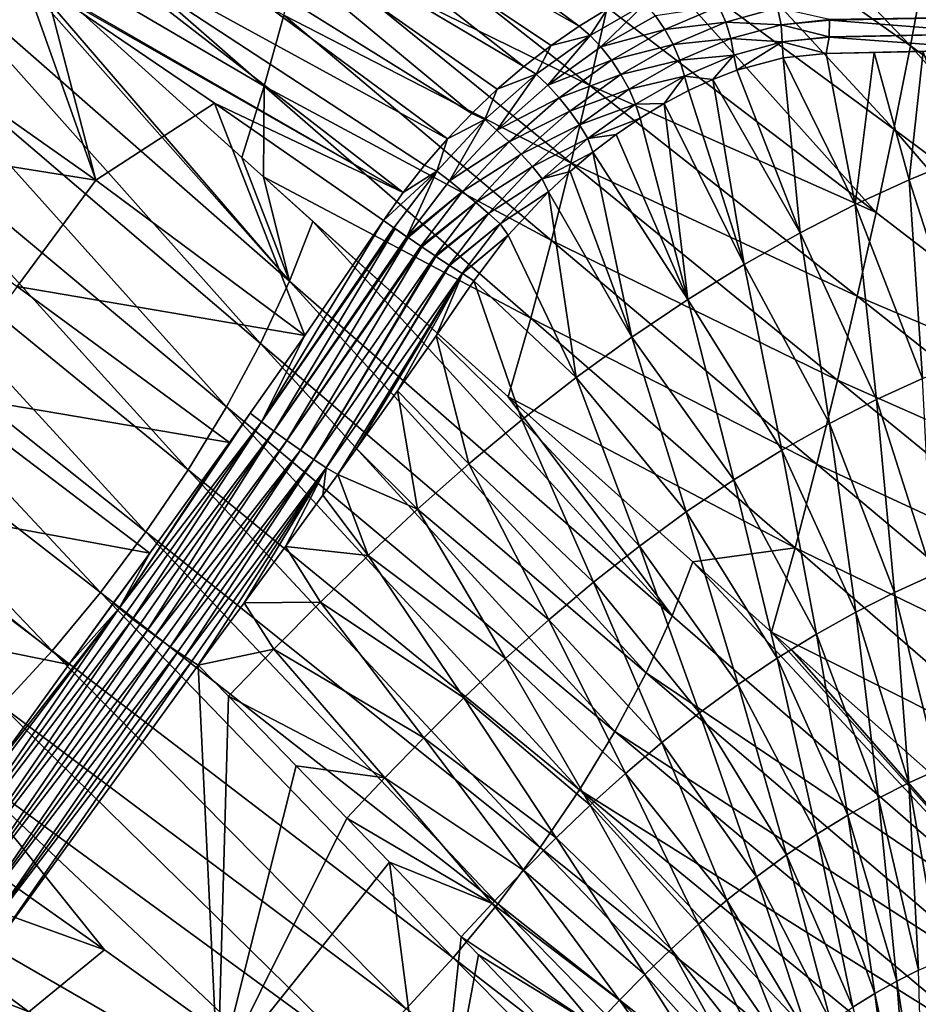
# Model space of a CAD drawing. Header units: metres. Extents: x -81 to 81, y -160 to 24.
# Tile 384 of 424: x 56 to 67, y -42 to -30. Entities that reach past the tile are written whole.
import ezdxf

# ---------------------------------------------------------------- set-up
doc = ezdxf.new("R2010")
doc.units = ezdxf.units.M
doc.layers.add('solid_501850_SW0001', color=7, linetype='CONTINUOUS')

msp = doc.modelspace()

# ---------------------------------------------------------------- linework, layer by layer
at = {"layer": 'solid_501850_SW0001'}
for points in [[(62.523041, -30.481361, 81.384842), (58.406895, -27.424467, 77.110054), (57.841877, -27.818449, 77.366333)], [(62.523041, -30.481361, 81.384842), (62.865295, -30.274029, 81.204048), (58.406895, -27.424467, 77.110054)], [(63.243835, -28.393473, 41.787704), (63.414665, -27.466637, 42.447163), (66.51722, -30.71694, 44.257385)], [(63.414665, -27.466637, 42.447163), (66.703064, -29.714508, 44.96833), (66.51722, -30.71694, 44.257385)], [(61.855736, -30.966404, 81.682922), (57.841877, -27.818449, 77.366333), (57.290298, -28.262379, 77.561676)], [(62.185791, -30.712656, 81.5448), (62.523041, -30.481361, 81.384842), (57.841877, -27.818449, 77.366333)], [(61.855736, -30.966404, 81.682922), (62.185791, -30.712656, 81.5448), (57.841877, -27.818449, 77.366333)], [(61.227654, -31.532518, 81.889915), (57.290298, -28.262379, 77.561676), (56.759449, -28.751518, 77.692444)], [(61.535419, -31.240582, 81.798218), (61.855736, -30.966404, 81.682922), (57.290298, -28.262379, 77.561676)], [(61.227654, -31.532518, 81.889915), (61.535419, -31.240582, 81.798218), (57.290298, -28.262379, 77.561676)], [(55.495136, -28.383863, 33.85078), (58.726952, -31.203663, 35.895733), (55.249733, -29.168091, 33.394222)], [(55.495136, -28.383863, 33.85078), (58.962776, -30.349512, 36.454815), (58.726952, -31.203663, 35.895733)], [(63.058434, -29.32375, 41.136478), (63.243835, -28.393473, 41.787704), (66.316887, -31.722191, 43.553715)], [(63.243835, -28.393473, 41.787704), (66.51722, -30.71694, 44.257385), (66.316887, -31.722191, 43.553715)], [(54.168869, -30.558941, 76.904282), (55.808174, -29.834324, 77.735565), (54.052757, -28.66448, 75.994125)], [(59.031952, -33.557297, 35.506199), (54.382401, -29.478956, 32.664574), (54.715946, -28.684566, 33.073341)], [(59.031952, -33.557297, 35.506199), (54.715946, -28.684566, 33.073341), (55.249733, -29.168091, 33.394222)], [(59.182034, -29.493116, 37.016937), (59.390278, -28.636669, 37.583431), (62.646156, -31.19186, 39.860668)], [(59.390278, -28.636669, 37.583431), (62.858616, -30.256687, 40.494034), (62.646156, -31.19186, 39.860668)], [(60.934788, -31.83954, 81.957672), (56.759449, -28.751518, 77.692444), (56.260445, -29.278709, 77.752991)], [(60.934788, -31.83954, 81.957672), (61.227654, -31.532518, 81.889915), (56.759449, -28.751518, 77.692444)], [(58.454964, -32.063747, 35.36063), (59.031952, -33.557297, 35.506199), (55.249733, -29.168091, 33.394222)], [(58.726952, -31.203663, 35.895733), (58.454964, -32.063747, 35.36063), (55.249733, -29.168091, 33.394222)], [(60.4011, -32.488197, 82.020752), (56.260445, -29.278709, 77.752991), (55.808174, -29.834324, 77.735565)], [(60.658714, -32.15905, 82.001297), (60.934788, -31.83954, 81.957672), (56.260445, -29.278709, 77.752991)], [(60.4011, -32.488197, 82.020752), (60.658714, -32.15905, 82.001297), (56.260445, -29.278709, 77.752991)], [(62.858616, -30.256687, 40.494034), (63.058434, -29.32375, 41.136478), (66.102242, -32.729435, 42.857903)], [(63.058434, -29.32375, 41.136478), (66.316887, -31.722191, 43.553715), (66.102242, -32.729435, 42.857903)], [(58.682323, -34.308998, 35.177155), (53.992191, -30.300104, 32.325199), (54.382401, -29.478956, 32.664574)], [(59.031952, -33.557297, 35.506199), (58.682323, -34.308998, 35.177155), (54.382401, -29.478956, 32.664574)], [(58.962776, -30.349512, 36.454815), (59.182034, -29.493116, 37.016937), (62.422672, -32.128925, 39.235161)], [(59.182034, -29.493116, 37.016937), (62.646156, -31.19186, 39.860668), (62.422672, -32.128925, 39.235161)], [(66.51722, -30.71694, 44.257385), (66.703064, -29.714508, 44.96833), (69.756783, -33.049271, 46.741665)], [(54.168869, -30.558941, 76.904282), (56.693935, -32.337303, 79.416183), (55.808174, -29.834324, 77.735565)], [(56.693935, -32.337303, 79.416183), (56.091087, -30.024754, 78.015373), (55.808174, -29.834324, 77.735565)], [(60.4011, -32.488197, 82.020752), (55.808174, -29.834324, 77.735565), (56.091087, -30.024754, 78.015373)], [(56.693935, -32.337303, 79.416183), (58.127995, -31.411282, 80.02285), (56.091087, -30.024754, 78.015373)], [(60.4011, -32.488197, 82.020752), (56.091087, -30.024754, 78.015373), (58.127995, -31.411282, 80.02285)], [(62.654568, -30.592455, 81.500687), (62.865295, -30.274029, 81.204048), (62.523041, -30.481361, 81.384842)], [(62.646156, -31.19186, 39.860668), (62.858616, -30.256687, 40.494034), (66.102242, -32.729435, 42.857903)], [(62.654568, -30.592455, 81.500687), (63.319702, -30.212452, 81.130531), (62.865295, -30.274029, 81.204048)], [(62.785427, -30.731007, 81.58329), (63.319702, -30.212452, 81.130531), (62.654568, -30.592455, 81.500687)], [(62.785427, -30.731007, 81.58329), (63.443172, -30.355099, 81.21743), (63.319702, -30.212452, 81.130531)], [(63.556866, -30.521002, 81.269325), (64.206238, -30.244684, 80.839226), (63.443172, -30.355099, 81.21743)], [(64.289543, -30.433205, 80.865005), (64.206238, -30.244684, 80.839226), (63.556866, -30.521002, 81.269325)], [(64.289543, -30.433205, 80.865005), (64.914665, -30.2617, 80.385178), (64.206238, -30.244684, 80.839226)], [(64.956841, -30.464998, 80.391098), (64.914665, -30.2617, 80.385178), (64.289543, -30.433205, 80.865005)], [(64.956841, -30.464998, 80.391098), (65.541878, -30.402842, 79.878006), (64.914665, -30.2617, 80.385178)], [(58.271526, -35.071144, 34.911812), (53.542667, -31.12549, 32.05051), (53.992191, -30.300104, 32.325199)], [(58.682323, -34.308998, 35.177155), (58.271526, -35.071144, 34.911812), (53.992191, -30.300104, 32.325199)], [(58.726952, -31.203663, 35.895733), (58.962776, -30.349512, 36.454815), (62.188469, -33.066048, 38.614014)], [(58.962776, -30.349512, 36.454815), (62.422672, -32.128925, 39.235161), (62.188469, -33.066048, 38.614014)], [(63.556866, -30.521002, 81.269325), (63.443172, -30.355099, 81.21743), (62.785427, -30.731007, 81.58329)], [(65.541878, -30.402842, 79.878006), (65.542114, -30.409184, 79.878265), (67.591614, -30.368153, 77.884468)], [(65.542114, -30.409184, 79.878265), (67.58947, -30.567804, 77.878479), (67.591614, -30.368153, 77.884468)], [(62.654568, -30.592455, 81.500687), (62.523041, -30.481361, 81.384842), (62.185791, -30.712656, 81.5448)], [(63.655888, -30.703003, 81.283981), (64.289543, -30.433205, 80.865005), (63.556866, -30.521002, 81.269325)], [(64.350739, -30.631447, 80.855034), (64.289543, -30.433205, 80.865005), (63.655888, -30.703003, 81.283981)], [(64.350739, -30.631447, 80.855034), (64.956841, -30.464998, 80.391098), (64.289543, -30.433205, 80.865005)], [(64.971924, -30.670315, 80.363503), (64.956841, -30.464998, 80.391098), (64.350739, -30.631447, 80.855034)], [(64.956841, -30.464998, 80.391098), (65.542114, -30.409184, 79.878265), (65.541878, -30.402842, 79.878006)], [(64.956841, -30.464998, 80.391098), (65.535423, -30.610331, 79.871124), (65.542114, -30.409184, 79.878265)], [(64.971924, -30.670315, 80.363503), (65.535423, -30.610331, 79.871124), (64.956841, -30.464998, 80.391098)], [(65.542114, -30.409184, 79.878265), (65.535423, -30.610331, 79.871124), (67.58947, -30.567804, 77.878479)], [(53.246174, -31.786331, 76.79673), (56.693935, -32.337303, 79.416183), (54.168869, -30.558941, 76.904282)], [(62.005451, -31.060516, 81.78981), (62.654568, -30.592455, 81.500687), (62.185791, -30.712656, 81.5448)], [(62.143532, -31.193733, 81.869385), (62.654568, -30.592455, 81.500687), (62.005451, -31.060516, 81.78981)], [(62.143532, -31.193733, 81.869385), (62.785427, -30.731007, 81.58329), (62.654568, -30.592455, 81.500687)], [(62.910862, -30.890289, 81.628441), (63.556866, -30.521002, 81.269325), (62.785427, -30.731007, 81.58329)], [(63.655888, -30.703003, 81.283981), (63.556866, -30.521002, 81.269325), (62.910862, -30.890289, 81.628441)], [(63.73597, -30.893244, 81.260765), (64.350739, -30.631447, 80.855034), (63.655888, -30.703003, 81.283981)], [(64.387192, -30.830856, 80.809738), (64.350739, -30.631447, 80.855034), (63.73597, -30.893244, 81.260765)], [(64.387192, -30.830856, 80.809738), (64.971924, -30.670315, 80.363503), (64.350739, -30.631447, 80.855034)], [(64.971924, -30.670315, 80.363503), (65.535164, -30.61285, 79.870842), (65.535423, -30.610331, 79.871124)], [(64.971924, -30.670315, 80.363503), (65.500168, -30.810234, 79.83342), (65.535164, -30.61285, 79.870842)], [(65.535164, -30.61285, 79.870842), (65.500168, -30.810234, 79.83342), (67.554459, -30.762474, 77.84938)], [(65.535164, -30.61285, 79.870842), (67.554459, -30.762474, 77.84938), (67.58947, -30.567804, 77.878479)], [(65.535423, -30.610331, 79.871124), (65.535164, -30.61285, 79.870842), (67.58947, -30.567804, 77.878479)], [(62.005451, -31.060516, 81.78981), (62.185791, -30.712656, 81.5448), (61.855736, -30.966404, 81.682922)], [(62.910862, -30.890289, 81.628441), (62.785427, -30.731007, 81.58329), (62.143532, -31.193733, 81.869385)], [(63.025463, -31.063431, 81.634201), (63.655888, -30.703003, 81.283981), (62.910862, -30.890289, 81.628441)], [(63.73597, -30.893244, 81.260765), (63.655888, -30.703003, 81.283981), (63.025463, -31.063431, 81.634201)], [(64.387192, -30.830856, 80.809738), (64.423599, -31.012583, 80.712975), (64.971924, -30.670315, 80.363503)], [(64.971924, -30.670315, 80.363503), (64.423599, -31.012583, 80.712975), (64.982948, -30.863169, 80.284828)], [(64.971924, -30.670315, 80.363503), (64.982948, -30.863169, 80.284828), (65.500168, -30.810234, 79.83342)], [(66.316887, -31.722191, 43.553715), (66.51722, -30.71694, 44.257385), (69.542931, -34.122459, 45.990463)], [(66.51722, -30.71694, 44.257385), (69.756783, -33.049271, 46.741665), (69.542931, -34.122459, 45.990463)], [(63.793659, -31.083519, 81.200661), (64.387192, -30.830856, 80.809738), (63.73597, -30.893244, 81.260765)], [(63.793659, -31.083519, 81.200661), (64.133621, -31.12343, 80.912254), (64.387192, -30.830856, 80.809738)], [(64.387192, -30.830856, 80.809738), (64.133621, -31.12343, 80.912254), (64.423599, -31.012583, 80.712975)], [(65.186401, -32.974335, 78.99836), (64.982948, -30.863169, 80.284828), (64.423599, -31.012583, 80.712975)], [(65.850876, -32.633274, 78.566521), (65.500168, -30.810234, 79.83342), (64.982948, -30.863169, 80.284828)], [(65.186401, -32.974335, 78.99836), (65.850876, -32.633274, 78.566521), (64.982948, -30.863169, 80.284828)], [(67.554459, -30.762474, 77.84938), (65.500168, -30.810234, 79.83342), (67.291397, -30.770641, 78.112503)], [(67.291397, -30.770641, 78.112503), (65.500168, -30.810234, 79.83342), (66.671745, -30.787695, 78.721497)], [(66.671745, -30.787695, 78.721497), (65.500168, -30.810234, 79.83342), (66.078339, -30.80092, 79.290756)], [(65.850876, -32.633274, 78.566521), (66.078339, -30.80092, 79.290756), (65.500168, -30.810234, 79.83342)], [(65.850876, -32.633274, 78.566521), (66.500916, -32.333279, 78.10585), (66.078339, -30.80092, 79.290756)], [(66.500916, -32.333279, 78.10585), (66.671745, -30.787695, 78.721497), (66.078339, -30.80092, 79.290756)], [(66.500916, -32.333279, 78.10585), (67.132736, -32.073589, 77.621445), (66.671745, -30.787695, 78.721497)], [(62.005451, -31.060516, 81.78981), (61.855736, -30.966404, 81.682922), (61.535419, -31.240582, 81.798218)], [(62.280476, -31.344637, 81.909622), (62.910862, -30.890289, 81.628441), (62.143532, -31.193733, 81.869385)], [(63.025463, -31.063431, 81.634201), (62.910862, -30.890289, 81.628441), (62.280476, -31.344637, 81.909622)], [(63.12429, -31.242954, 81.600319), (63.73597, -30.893244, 81.260765), (63.025463, -31.063431, 81.634201)], [(63.793659, -31.083519, 81.200661), (63.73597, -30.893244, 81.260765), (63.12429, -31.242954, 81.600319)], [(61.385262, -31.608412, 81.99221), (62.005451, -31.060516, 81.78981), (61.535419, -31.240582, 81.798218)], [(61.530334, -31.73506, 82.070045), (62.005451, -31.060516, 81.78981), (61.385262, -31.608412, 81.99221)], [(61.530334, -31.73506, 82.070045), (62.143532, -31.193733, 81.869385), (62.005451, -31.060516, 81.78981)], [(62.410378, -31.506714, 81.908783), (63.025463, -31.063431, 81.634201), (62.280476, -31.344637, 81.909622)], [(63.12429, -31.242954, 81.600319), (63.025463, -31.063431, 81.634201), (62.410378, -31.506714, 81.908783)], [(63.203087, -31.421114, 81.528244), (63.793659, -31.083519, 81.200661), (63.12429, -31.242954, 81.600319)], [(63.203087, -31.421114, 81.528244), (63.547997, -31.413233, 81.268608), (63.793659, -31.083519, 81.200661)], [(63.793659, -31.083519, 81.200661), (63.547997, -31.413233, 81.268608), (63.841007, -31.257277, 81.098038)], [(63.793659, -31.083519, 81.200661), (63.841007, -31.257277, 81.098038), (64.133621, -31.12343, 80.912254)], [(65.186401, -32.974335, 78.99836), (64.423599, -31.012583, 80.712975), (64.133621, -31.12343, 80.912254)], [(57.808517, -35.831085, 34.711891), (53.040855, -31.945282, 31.841805), (53.542667, -31.12549, 32.05051)], [(58.271526, -35.071144, 34.911812), (57.808517, -35.831085, 34.711891), (53.542667, -31.12549, 32.05051)], [(58.726952, -31.203663, 35.895733), (58.71603, -32.298977, 35.523808), (58.454964, -32.063747, 35.36063)], [(58.726952, -31.203663, 35.895733), (61.938332, -34.001034, 37.994961), (58.71603, -32.298977, 35.523808)], [(58.726952, -31.203663, 35.895733), (62.188469, -33.066048, 38.614014), (61.938332, -34.001034, 37.994961)], [(62.280476, -31.344637, 81.909622), (62.143532, -31.193733, 81.869385), (61.530334, -31.73506, 82.070045)], [(62.422672, -32.128925, 39.235161), (62.646156, -31.19186, 39.860668), (65.875061, -33.738438, 42.170582)], [(62.646156, -31.19186, 39.860668), (66.102242, -32.729435, 42.857903), (65.875061, -33.738438, 42.170582)], [(64.512032, -33.356033, 79.396606), (64.133621, -31.12343, 80.912254), (63.841007, -31.257277, 81.098038)], [(64.512032, -33.356033, 79.396606), (65.186401, -32.974335, 78.99836), (64.133621, -31.12343, 80.912254)], [(61.385262, -31.608412, 81.99221), (61.535419, -31.240582, 81.798218), (61.227654, -31.532518, 81.889915)], [(61.678452, -31.875853, 82.107239), (62.280476, -31.344637, 81.909622), (61.530334, -31.73506, 82.070045)], [(62.410378, -31.506714, 81.908783), (62.280476, -31.344637, 81.909622), (61.678452, -31.875853, 82.107239)], [(62.527637, -31.672968, 81.866905), (63.12429, -31.242954, 81.600319), (62.410378, -31.506714, 81.908783)], [(63.203087, -31.421114, 81.528244), (63.12429, -31.242954, 81.600319), (62.527637, -31.672968, 81.866905)], [(64.512032, -33.356033, 79.396606), (63.841007, -31.257277, 81.098038), (63.547997, -31.413233, 81.268608)], [(56.693935, -32.337303, 79.416183), (59.213711, -34.213161, 81.93792), (58.127995, -31.411282, 80.02285)], [(59.213711, -34.213161, 81.93792), (60.163372, -32.823856, 82.016289), (58.127995, -31.411282, 80.02285)], [(60.4011, -32.488197, 82.020752), (58.127995, -31.411282, 80.02285), (60.163372, -32.823856, 82.016289)], [(62.627205, -31.83622, 81.785797), (63.203087, -31.421114, 81.528244), (62.527637, -31.672968, 81.866905)], [(62.627205, -31.83622, 81.785797), (63.256771, -31.590162, 81.422546), (63.203087, -31.421114, 81.528244)], [(63.203087, -31.421114, 81.528244), (63.256771, -31.590162, 81.422546), (63.547997, -31.413233, 81.268608)], [(63.833557, -33.775833, 79.757133), (63.547997, -31.413233, 81.268608), (63.256771, -31.590162, 81.422546)], [(63.833557, -33.775833, 79.757133), (64.512032, -33.356033, 79.396606), (63.547997, -31.413233, 81.268608)], [(61.385262, -31.608412, 81.99221), (61.227654, -31.532518, 81.889915), (60.934788, -31.83954, 81.957672)], [(61.823227, -32.024712, 82.10218), (62.410378, -31.506714, 81.908783), (61.678452, -31.875853, 82.107239)], [(62.527637, -31.672968, 81.866905), (62.410378, -31.506714, 81.908783), (61.823227, -32.024712, 82.10218)], [(60.807476, -32.228165, 82.102882), (61.385262, -31.608412, 81.99221), (60.934788, -31.83954, 81.957672)], [(60.959248, -32.346947, 82.180351), (61.385262, -31.608412, 81.99221), (60.807476, -32.228165, 82.102882)], [(60.959248, -32.346947, 82.180351), (61.530334, -31.73506, 82.070045), (61.385262, -31.608412, 81.99221)], [(61.958416, -32.175209, 82.055084), (62.527637, -31.672968, 81.866905), (61.823227, -32.024712, 82.10218)], [(62.627205, -31.83622, 81.785797), (62.527637, -31.672968, 81.866905), (61.958416, -32.175209, 82.055084)], [(62.627205, -31.83622, 81.785797), (62.969383, -31.786812, 81.558716), (63.256771, -31.590162, 81.422546)], [(63.833557, -33.775833, 79.757133), (63.256771, -31.590162, 81.422546), (62.969383, -31.786812, 81.558716)], [(53.246174, -31.786331, 76.79673), (55.747578, -33.620983, 79.306099), (56.693935, -32.337303, 79.416183)], [(61.678452, -31.875853, 82.107239), (61.530334, -31.73506, 82.070045), (60.959248, -32.346947, 82.180351)], [(62.627205, -31.83622, 81.785797), (62.687752, -32.0019, 81.676239), (62.969383, -31.786812, 81.558716)], [(63.833557, -33.775833, 79.757133), (62.969383, -31.786812, 81.558716), (62.687752, -32.0019, 81.676239)], [(66.102242, -32.729435, 42.857903), (66.316887, -31.722191, 43.553715), (69.314598, -35.196838, 45.246128)], [(66.316887, -31.722191, 43.553715), (69.542931, -34.122459, 45.990463), (69.314598, -35.196838, 45.246128)], [(60.807476, -32.228165, 82.102882), (60.934788, -31.83954, 81.957672), (60.658714, -32.15905, 82.001297)], [(61.118103, -32.4758, 82.216469), (61.678452, -31.875853, 82.107239), (60.959248, -32.346947, 82.180351)], [(61.823227, -32.024712, 82.10218), (61.678452, -31.875853, 82.107239), (61.118103, -32.4758, 82.216469)], [(62.078197, -32.32085, 81.967987), (62.627205, -31.83622, 81.785797), (61.958416, -32.175209, 82.055084)], [(62.078197, -32.32085, 81.967987), (62.687752, -32.0019, 81.676239), (62.627205, -31.83622, 81.785797)], [(57.299759, -36.580368, 34.577991), (52.492275, -32.752117, 31.699738), (53.040855, -31.945282, 31.841805)], [(57.808517, -35.831085, 34.711891), (57.299759, -36.580368, 34.577991), (53.040855, -31.945282, 31.841805)], [(61.277195, -32.609177, 82.209679), (61.823227, -32.024712, 82.10218), (61.118103, -32.4758, 82.216469)], [(61.958416, -32.175209, 82.055084), (61.823227, -32.024712, 82.10218), (61.277195, -32.609177, 82.209679)], [(62.078197, -32.32085, 81.967987), (62.414276, -32.233543, 81.774284), (62.687752, -32.0019, 81.676239)], [(63.156906, -34.230618, 80.076279), (62.687752, -32.0019, 81.676239), (62.414276, -32.233543, 81.774284)], [(63.156906, -34.230618, 80.076279), (63.833557, -33.775833, 79.757133), (62.687752, -32.0019, 81.676239)], [(58.454964, -32.063747, 35.36063), (58.71603, -32.298977, 35.523808), (59.031952, -33.557297, 35.506199)], [(60.807476, -32.228165, 82.102882), (60.658714, -32.15905, 82.001297), (60.4011, -32.488197, 82.020752)], [(61.429653, -32.741306, 82.160278), (61.958416, -32.175209, 82.055084), (61.277195, -32.609177, 82.209679)], [(62.078197, -32.32085, 81.967987), (61.958416, -32.175209, 82.055084), (61.429653, -32.741306, 82.160278)], [(62.188469, -33.066048, 38.614014), (62.422672, -32.128925, 39.235161), (65.637146, -34.749359, 41.491199)], [(62.422672, -32.128925, 39.235161), (65.875061, -33.738438, 42.170582), (65.637146, -34.749359, 41.491199)], [(67.20182, -34.513123, 76.267693), (67.132736, -32.073589, 77.621445), (66.500916, -32.333279, 78.10585)], [(60.807476, -32.228165, 82.102882), (60.4011, -32.488197, 82.020752), (60.163372, -32.823856, 82.016289)], [(60.287785, -32.911724, 82.116745), (60.807476, -32.228165, 82.102882), (60.163372, -32.823856, 82.016289)], [(60.445885, -33.021183, 82.195274), (60.807476, -32.228165, 82.102882), (60.287785, -32.911724, 82.116745)], [(60.445885, -33.021183, 82.195274), (60.959248, -32.346947, 82.180351), (60.807476, -32.228165, 82.102882)], [(62.078197, -32.32085, 81.967987), (62.151627, -32.479271, 81.852242), (62.414276, -32.233543, 81.774284)], [(63.156906, -34.230618, 80.076279), (62.414276, -32.233543, 81.774284), (62.151627, -32.479271, 81.852242)], [(55.747578, -33.620983, 79.306099), (59.213711, -34.213161, 81.93792), (56.693935, -32.337303, 79.416183)], [(58.71603, -32.298977, 35.523808), (59.312855, -32.836357, 35.898575), (59.031952, -33.557297, 35.506199)], [(61.66571, -34.949646, 37.39949), (59.312855, -32.836357, 35.898575), (58.71603, -32.298977, 35.523808)], [(61.938332, -34.001034, 37.994961), (61.66571, -34.949646, 37.39949), (58.71603, -32.298977, 35.523808)], [(61.118103, -32.4758, 82.216469), (60.959248, -32.346947, 82.180351), (60.445885, -33.021183, 82.195274)], [(61.568916, -32.866489, 82.070389), (62.078197, -32.32085, 81.967987), (61.429653, -32.741306, 82.160278)], [(61.568916, -32.866489, 82.070389), (62.151627, -32.479271, 81.852242), (62.078197, -32.32085, 81.967987)], [(66.661163, -34.731194, 76.673164), (66.500916, -32.333279, 78.10585), (65.850876, -32.633274, 78.566521)], [(66.661163, -34.731194, 76.673164), (67.20182, -34.513123, 76.267693), (66.500916, -32.333279, 78.10585)], [(60.459984, -33.030849, 82.200096), (61.118103, -32.4758, 82.216469), (60.445885, -33.021183, 82.195274)], [(60.459984, -33.030849, 82.200096), (60.614887, -33.136089, 82.232422), (61.118103, -32.4758, 82.216469)], [(61.277195, -32.609177, 82.209679), (61.118103, -32.4758, 82.216469), (60.614887, -33.136089, 82.232422)], [(61.568916, -32.866489, 82.070389), (61.668186, -33.002644, 81.947273), (62.151627, -32.479271, 81.852242)], [(62.487877, -34.715939, 80.351837), (62.151627, -32.479271, 81.852242), (61.668186, -33.002644, 81.947273)], [(62.487877, -34.715939, 80.351837), (63.156906, -34.230618, 80.076279), (62.151627, -32.479271, 81.852242)], [(60.626434, -33.143871, 82.233383), (61.277195, -32.609177, 82.209679), (60.614887, -33.136089, 82.232422)], [(60.626434, -33.143871, 82.233383), (60.787502, -33.251472, 82.226578), (61.277195, -32.609177, 82.209679)], [(61.429653, -32.741306, 82.160278), (61.277195, -32.609177, 82.209679), (60.787502, -33.251472, 82.226578)], [(66.105804, -34.983921, 77.059578), (65.850876, -32.633274, 78.566521), (65.186401, -32.974335, 78.99836)], [(66.105804, -34.983921, 77.059578), (66.661163, -34.731194, 76.673164), (65.850876, -32.633274, 78.566521)], [(56.751492, -37.310631, 34.510849), (51.902313, -33.538685, 31.625067), (52.492275, -32.752117, 31.699738)], [(57.299759, -36.580368, 34.577991), (56.751492, -37.310631, 34.510849), (52.492275, -32.752117, 31.699738)], [(60.795891, -33.257027, 82.225189), (61.429653, -32.741306, 82.160278), (60.787502, -33.251472, 82.226578)], [(60.795891, -33.257027, 82.225189), (60.956291, -33.36235, 82.177994), (61.429653, -32.741306, 82.160278)], [(61.568916, -32.866489, 82.070389), (61.429653, -32.741306, 82.160278), (60.956291, -33.36235, 82.177994)], [(65.875061, -33.738438, 42.170582), (66.102242, -32.729435, 42.857903), (69.314598, -35.196838, 45.246128)], [(58.69157, -35.251255, 81.976746), (60.163372, -32.823856, 82.016289), (59.213711, -34.213161, 81.93792)], [(58.69157, -35.251255, 81.976746), (60.287785, -32.911724, 82.116745), (60.163372, -32.823856, 82.016289)], [(63.644604, -37.590172, 38.469948), (59.031952, -33.557297, 35.506199), (59.312855, -32.836357, 35.898575)], [(63.644604, -37.590172, 38.469948), (59.312855, -32.836357, 35.898575), (61.66571, -34.949646, 37.39949)], [(60.961308, -33.365612, 82.175858), (61.568916, -32.866489, 82.070389), (60.956291, -33.36235, 82.177994)], [(60.961308, -33.365612, 82.175858), (61.113979, -33.463932, 82.088768), (61.568916, -32.866489, 82.070389)], [(61.113979, -33.463932, 82.088768), (61.668186, -33.002644, 81.947273), (61.568916, -32.866489, 82.070389)], [(58.69157, -35.251255, 81.976746), (60.303459, -32.922676, 82.126724), (60.287785, -32.911724, 82.116745)], [(58.840405, -35.363194, 82.048996), (60.303459, -32.922676, 82.126724), (58.69157, -35.251255, 81.976746)], [(58.840405, -35.363194, 82.048996), (60.445885, -33.021183, 82.195274), (60.303459, -32.922676, 82.126724)], [(60.303459, -32.922676, 82.126724), (60.445885, -33.021183, 82.195274), (60.287785, -32.911724, 82.116745)], [(61.115814, -33.465099, 82.08744), (61.668186, -33.002644, 81.947273), (61.113979, -33.463932, 82.088768)], [(61.115814, -33.465099, 82.08744), (61.252983, -33.551346, 81.963615), (61.668186, -33.002644, 81.947273)], [(62.487877, -34.715939, 80.351837), (61.668186, -33.002644, 81.947273), (61.252983, -33.551346, 81.963615)], [(65.539101, -35.272026, 77.422745), (65.186401, -32.974335, 78.99836), (64.512032, -33.356033, 79.396606)], [(65.539101, -35.272026, 77.422745), (66.105804, -34.983921, 77.059578), (65.186401, -32.974335, 78.99836)], [(58.840405, -35.363194, 82.048996), (60.459984, -33.030849, 82.200096), (60.445885, -33.021183, 82.195274)], [(58.999466, -35.479172, 82.082886), (60.459984, -33.030849, 82.200096), (58.840405, -35.363194, 82.048996)], [(58.999466, -35.479172, 82.082886), (60.614887, -33.136089, 82.232422), (60.459984, -33.030849, 82.200096)], [(61.938332, -34.001034, 37.994961), (62.188469, -33.066048, 38.614014), (65.389191, -35.761326, 40.817413)], [(62.188469, -33.066048, 38.614014), (65.637146, -34.749359, 41.491199), (65.389191, -35.761326, 40.817413)], [(58.999466, -35.479172, 82.082886), (60.626434, -33.143871, 82.233383), (60.614887, -33.136089, 82.232422)], [(59.162415, -35.594563, 82.077072), (60.626434, -33.143871, 82.233383), (58.999466, -35.479172, 82.082886)], [(59.162415, -35.594563, 82.077072), (60.787502, -33.251472, 82.226578), (60.626434, -33.143871, 82.233383)], [(59.322742, -35.704765, 82.031784), (60.787502, -33.251472, 82.226578), (59.162415, -35.594563, 82.077072)], [(59.322742, -35.704765, 82.031784), (60.795891, -33.257027, 82.225189), (60.787502, -33.251472, 82.226578)], [(59.322742, -35.704765, 82.031784), (60.956291, -33.36235, 82.177994), (60.795891, -33.257027, 82.225189)], [(59.474056, -35.805378, 81.94883), (60.956291, -33.36235, 82.177994), (59.322742, -35.704765, 82.031784)], [(59.474056, -35.805378, 81.94883), (60.961308, -33.365612, 82.175858), (60.956291, -33.36235, 82.177994)], [(64.964981, -35.595192, 77.758728), (64.512032, -33.356033, 79.396606), (63.833557, -33.775833, 79.757133)], [(64.964981, -35.595192, 77.758728), (65.539101, -35.272026, 77.422745), (64.512032, -33.356033, 79.396606)], [(59.474056, -35.805378, 81.94883), (61.113979, -33.463932, 82.088768), (60.961308, -33.365612, 82.175858)], [(59.474056, -35.805378, 81.94883), (59.615044, -35.885799, 81.832031), (61.113979, -33.463932, 82.088768)], [(61.115814, -33.465099, 82.08744), (61.113979, -33.463932, 82.088768), (59.615044, -35.885799, 81.832031)], [(61.115814, -33.465099, 82.08744), (59.615044, -35.885799, 81.832031), (59.839302, -35.573975, 81.855118)], [(61.115814, -33.465099, 82.08744), (59.839302, -35.573975, 81.855118), (60.332138, -34.880543, 81.900185)], [(61.115814, -33.465099, 82.08744), (60.332138, -34.880543, 81.900185), (60.796898, -34.215557, 81.935402)], [(61.115814, -33.465099, 82.08744), (60.796898, -34.215557, 81.935402), (61.252983, -33.551346, 81.963615)], [(56.169476, -38.013203, 34.512005), (51.276054, -34.29747, 31.619057), (51.902313, -33.538685, 31.625067)], [(56.751492, -37.310631, 34.510849), (56.169476, -38.013203, 34.512005), (51.902313, -33.538685, 31.625067)], [(63.329906, -38.280037, 38.149876), (58.682323, -34.308998, 35.177155), (59.031952, -33.557297, 35.506199)], [(63.644604, -37.590172, 38.469948), (63.329906, -38.280037, 38.149876), (59.031952, -33.557297, 35.506199)], [(61.832054, -35.226982, 80.582199), (61.252983, -33.551346, 81.963615), (60.796898, -34.215557, 81.935402)], [(61.832054, -35.226982, 80.582199), (62.487877, -34.715939, 80.351837), (61.252983, -33.551346, 81.963615)], [(54.803288, -34.906338, 79.18116), (58.307007, -35.502609, 81.838867), (55.747578, -33.620983, 79.306099)], [(55.747578, -33.620983, 79.306099), (58.307007, -35.502609, 81.838867), (59.213711, -34.213161, 81.93792)], [(64.388443, -35.951283, 78.064095), (63.833557, -33.775833, 79.757133), (63.156906, -34.230618, 80.076279)], [(64.388443, -35.951283, 78.064095), (64.964981, -35.595192, 77.758728), (63.833557, -33.775833, 79.757133)], [(65.637146, -34.749359, 41.491199), (65.875061, -33.738438, 42.170582), (69.073502, -36.272419, 44.509712)], [(65.875061, -33.738438, 42.170582), (69.314598, -35.196838, 45.246128), (69.073502, -36.272419, 44.509712)], [(61.938332, -34.001034, 37.994961), (65.1278, -36.772964, 40.146709), (61.66571, -34.949646, 37.39949)], [(61.938332, -34.001034, 37.994961), (65.389191, -35.761326, 40.817413), (65.1278, -36.772964, 40.146709)], [(56.169476, -38.013203, 34.512005), (55.559502, -38.679169, 34.583202), (51.276054, -34.29747, 31.619057)], [(62.953575, -38.984684, 37.892876), (58.271526, -35.071144, 34.911812), (58.682323, -34.308998, 35.177155)], [(58.307007, -35.502609, 81.838867), (58.557682, -35.14962, 81.868912), (59.213711, -34.213161, 81.93792)], [(58.69157, -35.251255, 81.976746), (59.213711, -34.213161, 81.93792), (58.557682, -35.14962, 81.868912)], [(63.329906, -38.280037, 38.149876), (62.953575, -38.984684, 37.892876), (58.682323, -34.308998, 35.177155)], [(61.193546, -35.758606, 80.767807), (60.796898, -34.215557, 81.935402), (60.332138, -34.880543, 81.900185)], [(61.193546, -35.758606, 80.767807), (61.832054, -35.226982, 80.582199), (60.796898, -34.215557, 81.935402)], [(63.814548, -36.337666, 78.335747), (63.156906, -34.230618, 80.076279), (62.487877, -34.715939, 80.351837)], [(63.814548, -36.337666, 78.335747), (64.388443, -35.951283, 78.064095), (63.156906, -34.230618, 80.076279)], [(63.248196, -36.750546, 78.57177), (62.487877, -34.715939, 80.351837), (61.832054, -35.226982, 80.582199)], [(63.248196, -36.750546, 78.57177), (63.814548, -36.337666, 78.335747), (62.487877, -34.715939, 80.351837)], [(65.389191, -35.761326, 40.817413), (65.637146, -34.749359, 41.491199), (68.821869, -37.350208, 43.781738)], [(65.637146, -34.749359, 41.491199), (69.073502, -36.272419, 44.509712), (68.821869, -37.350208, 43.781738)], [(66.781952, -37.103386, 75.197723), (66.661163, -34.731194, 76.673164), (66.105804, -34.983921, 77.059578)], [(53.864296, -36.19392, 79.040802), (57.346043, -36.835133, 81.705917), (54.803288, -34.906338, 79.18116)], [(54.803288, -34.906338, 79.18116), (57.346043, -36.835133, 81.705917), (58.307007, -35.502609, 81.838867)], [(60.575573, -36.305515, 80.91024), (60.332138, -34.880543, 81.900185), (59.839302, -35.573975, 81.855118)], [(60.575573, -36.305515, 80.91024), (61.193546, -35.758606, 80.767807), (60.332138, -34.880543, 81.900185)], [(63.891693, -36.940861, 38.854298), (63.644604, -37.590172, 38.469948), (61.66571, -34.949646, 37.39949)], [(65.1278, -36.772964, 40.146709), (63.891693, -36.940861, 38.854298), (61.66571, -34.949646, 37.39949)], [(66.323921, -37.309971, 75.512375), (66.105804, -34.983921, 77.059578), (65.539101, -35.272026, 77.422745)], [(66.323921, -37.309971, 75.512375), (66.781952, -37.103386, 75.197723), (66.105804, -34.983921, 77.059578)], [(62.5257, -39.689789, 37.700928), (57.808517, -35.831085, 34.711891), (58.271526, -35.071144, 34.911812)], [(62.953575, -38.984684, 37.892876), (62.5257, -39.689789, 37.700928), (58.271526, -35.071144, 34.911812)], [(56.977386, -37.501171, 81.702423), (58.557682, -35.14962, 81.868912), (58.540787, -35.1735, 81.866959)], [(56.977386, -37.501171, 81.702423), (58.69157, -35.251255, 81.976746), (58.557682, -35.14962, 81.868912)], [(56.977386, -37.501171, 81.702423), (58.540787, -35.1735, 81.866959), (58.307007, -35.502609, 81.838867)], [(56.977386, -37.501171, 81.702423), (57.055767, -37.564693, 81.756142), (58.69157, -35.251255, 81.976746)], [(57.055767, -37.564693, 81.756142), (57.139248, -37.630562, 81.798065), (58.69157, -35.251255, 81.976746)], [(57.139248, -37.630562, 81.798065), (58.840405, -35.363194, 82.048996), (58.69157, -35.251255, 81.976746)], [(58.307007, -35.502609, 81.838867), (58.540787, -35.1735, 81.866959), (58.557682, -35.14962, 81.868912)], [(62.694099, -37.185799, 78.770752), (61.832054, -35.226982, 80.582199), (61.193546, -35.758606, 80.767807)], [(62.694099, -37.185799, 78.770752), (63.248196, -36.750546, 78.57177), (61.832054, -35.226982, 80.582199)], [(57.139248, -37.630562, 81.798065), (57.226734, -37.697906, 81.827644), (58.840405, -35.363194, 82.048996)], [(57.226734, -37.697906, 81.827644), (57.317085, -37.765858, 81.84449), (58.840405, -35.363194, 82.048996)], [(57.317085, -37.765858, 81.84449), (58.999466, -35.479172, 82.082886), (58.840405, -35.363194, 82.048996)], [(65.856888, -37.545986, 75.808754), (65.539101, -35.272026, 77.422745), (64.964981, -35.595192, 77.758728)], [(65.856888, -37.545986, 75.808754), (66.323921, -37.309971, 75.512375), (65.539101, -35.272026, 77.422745)], [(57.317085, -37.765858, 81.84449), (57.409122, -37.833523, 81.848381), (58.999466, -35.479172, 82.082886)], [(57.409122, -37.833523, 81.848381), (59.162415, -35.594563, 82.077072), (58.999466, -35.479172, 82.082886)], [(56.977386, -37.501171, 81.702423), (58.307007, -35.502609, 81.838867), (57.346043, -36.835133, 81.705917)], [(57.409122, -37.833523, 81.848381), (57.501644, -37.900017, 81.839272), (59.162415, -35.594563, 82.077072)], [(57.501644, -37.900017, 81.839272), (57.593441, -37.964474, 81.817276), (59.162415, -35.594563, 82.077072)], [(57.593441, -37.964474, 81.817276), (59.322742, -35.704765, 82.031784), (59.162415, -35.594563, 82.077072)], [(60.575573, -36.305515, 80.91024), (59.839302, -35.573975, 81.855118), (59.615044, -35.885799, 81.832031)], [(65.384186, -37.811161, 76.083649), (64.964981, -35.595192, 77.758728), (64.388443, -35.951283, 78.064095)], [(65.384186, -37.811161, 76.083649), (65.856888, -37.545986, 75.808754), (64.964981, -35.595192, 77.758728)], [(57.593441, -37.964474, 81.817276), (57.683308, -38.026047, 81.782684), (59.322742, -35.704765, 82.031784)], [(57.683308, -38.026047, 81.782684), (57.770077, -38.083939, 81.735947), (59.322742, -35.704765, 82.031784)], [(57.770077, -38.083939, 81.735947), (59.474056, -35.805378, 81.94883), (59.322742, -35.704765, 82.031784)], [(62.053391, -40.386192, 37.574516), (57.299759, -36.580368, 34.577991), (57.808517, -35.831085, 34.711891)], [(57.770077, -38.083939, 81.735947), (57.852615, -38.137383, 81.677681), (59.474056, -35.805378, 81.94883)], [(62.5257, -39.689789, 37.700928), (62.053391, -40.386192, 37.574516), (57.808517, -35.831085, 34.711891)], [(57.852615, -38.137383, 81.677681), (57.930023, -38.185905, 81.608948), (59.474056, -35.805378, 81.94883)], [(59.474056, -35.805378, 81.94883), (57.930023, -38.185905, 81.608948), (58.483746, -37.434223, 81.690361)], [(59.474056, -35.805378, 81.94883), (58.483746, -37.434223, 81.690361), (58.983315, -36.754272, 81.758118)], [(59.474056, -35.805378, 81.94883), (58.983315, -36.754272, 81.758118), (59.43298, -36.137455, 81.812096)], [(59.474056, -35.805378, 81.94883), (59.43298, -36.137455, 81.812096), (59.615044, -35.885799, 81.832031)], [(62.155659, -37.638992, 78.932945), (61.193546, -35.758606, 80.767807), (60.575573, -36.305515, 80.91024)], [(62.155659, -37.638992, 78.932945), (62.694099, -37.185799, 78.770752), (61.193546, -35.758606, 80.767807)], [(65.1278, -36.772964, 40.146709), (65.389191, -35.761326, 40.817413), (68.561752, -38.431194, 43.062019)], [(65.389191, -35.761326, 40.817413), (68.821869, -37.350208, 43.781738), (68.561752, -38.431194, 43.062019)], [(59.979126, -36.862854, 81.013229), (59.615044, -35.885799, 81.832031), (59.43298, -36.137455, 81.812096)], [(59.979126, -36.862854, 81.013229), (60.575573, -36.305515, 80.91024), (59.615044, -35.885799, 81.832031)], [(64.910011, -38.103714, 76.334221), (64.388443, -35.951283, 78.064095), (63.814548, -36.337666, 78.335747)], [(64.910011, -38.103714, 76.334221), (65.384186, -37.811161, 76.083649), (64.388443, -35.951283, 78.064095)], [(52.930454, -37.48349, 78.885124), (56.369976, -38.177567, 81.55098), (53.864296, -36.19392, 79.040802)], [(53.864296, -36.19392, 79.040802), (56.369976, -38.177567, 81.55098), (57.346043, -36.835133, 81.705917)], [(59.979126, -36.862854, 81.013229), (59.43298, -36.137455, 81.812096), (58.983315, -36.754272, 81.758118)], [(61.635498, -38.105568, 79.05954), (60.575573, -36.305515, 80.91024), (59.979126, -36.862854, 81.013229)], [(61.635498, -38.105568, 79.05954), (62.155659, -37.638992, 78.932945), (60.575573, -36.305515, 80.91024)], [(64.438591, -38.421432, 76.557922), (63.814548, -36.337666, 78.335747), (63.248196, -36.750546, 78.57177)], [(64.438591, -38.421432, 76.557922), (64.910011, -38.103714, 76.334221), (63.814548, -36.337666, 78.335747)], [(61.543468, -41.064865, 37.514317), (56.751492, -37.310631, 34.510849), (57.299759, -36.580368, 34.577991)], [(62.053391, -40.386192, 37.574516), (61.543468, -41.064865, 37.514317), (57.299759, -36.580368, 34.577991)], [(59.40292, -37.426197, 81.082642), (58.983315, -36.754272, 81.758118), (58.483746, -37.434223, 81.690361)], [(59.40292, -37.426197, 81.082642), (59.979126, -36.862854, 81.013229), (58.983315, -36.754272, 81.758118)], [(63.974026, -38.76115, 76.753128), (63.248196, -36.750546, 78.57177), (62.694099, -37.185799, 78.770752)], [(63.974026, -38.76115, 76.753128), (64.438591, -38.421432, 76.557922), (63.248196, -36.750546, 78.57177)], [(65.1278, -36.772964, 40.146709), (64.843277, -37.78952, 39.48666), (63.891693, -36.940861, 38.854298)], [(65.1278, -36.772964, 40.146709), (68.293518, -39.516048, 42.348961), (64.843277, -37.78952, 39.48666)], [(65.1278, -36.772964, 40.146709), (68.561752, -38.431194, 43.062019), (68.293518, -39.516048, 42.348961)], [(56.369976, -38.177567, 81.55098), (56.905128, -37.440819, 81.637604), (57.346043, -36.835133, 81.705917)], [(56.977386, -37.501171, 81.702423), (57.346043, -36.835133, 81.705917), (56.905128, -37.440819, 81.637604)], [(61.134296, -38.581295, 79.153496), (59.979126, -36.862854, 81.013229), (59.40292, -37.426197, 81.082642)], [(61.134296, -38.581295, 79.153496), (61.635498, -38.105568, 79.05954), (59.979126, -36.862854, 81.013229)], [(68.220726, -41.57457, 41.557491), (63.644604, -37.590172, 38.469948), (63.891693, -36.940861, 38.854298)], [(68.220726, -41.57457, 41.557491), (63.891693, -36.940861, 38.854298), (64.843277, -37.78952, 39.48666)], [(66.854691, -39.445, 73.675468), (66.781952, -37.103386, 75.197723), (66.323921, -37.309971, 75.512375)], [(63.520233, -39.119427, 76.918602), (62.694099, -37.185799, 78.770752), (62.155659, -37.638992, 78.932945)], [(63.520233, -39.119427, 76.918602), (63.974026, -38.76115, 76.753128), (62.694099, -37.185799, 78.770752)], [(61.002125, -41.716339, 37.522099), (56.169476, -38.013203, 34.512005), (56.751492, -37.310631, 34.510849)], [(61.543468, -41.064865, 37.514317), (61.002125, -41.716339, 37.522099), (56.751492, -37.310631, 34.510849)], [(66.496094, -39.605923, 73.919884), (66.323921, -37.309971, 75.512375), (65.856888, -37.545986, 75.808754)], [(66.496094, -39.605923, 73.919884), (66.854691, -39.445, 73.675468), (66.323921, -37.309971, 75.512375)], [(52.930454, -37.48349, 78.885124), (55.410416, -39.505032, 81.386261), (56.369976, -38.177567, 81.55098)], [(56.977386, -37.501171, 81.702423), (55.410416, -39.505032, 81.386261), (54.435196, -40.863819, 81.207001)], [(54.584675, -40.986584, 81.324013), (56.977386, -37.501171, 81.702423), (54.435196, -40.863819, 81.207001)], [(54.584675, -40.986584, 81.324013), (57.055767, -37.564693, 81.756142), (56.977386, -37.501171, 81.702423)], [(56.977386, -37.501171, 81.702423), (56.369976, -38.177567, 81.55098), (55.410416, -39.505032, 81.386261)], [(56.977386, -37.501171, 81.702423), (56.905128, -37.440819, 81.637604), (56.369976, -38.177567, 81.55098)], [(58.843369, -37.991909, 81.126221), (58.483746, -37.434223, 81.690361), (57.930023, -38.185905, 81.608948)], [(58.843369, -37.991909, 81.126221), (59.40292, -37.426197, 81.082642), (58.483746, -37.434223, 81.690361)], [(60.650772, -39.062309, 79.219559), (59.40292, -37.426197, 81.082642), (58.843369, -37.991909, 81.126221)], [(60.650772, -39.062309, 79.219559), (61.134296, -38.581295, 79.153496), (59.40292, -37.426197, 81.082642)], [(54.584675, -40.986584, 81.324013), (57.139248, -37.630562, 81.798065), (57.055767, -37.564693, 81.756142)], [(54.754681, -41.117767, 81.394958), (57.139248, -37.630562, 81.798065), (54.584675, -40.986584, 81.324013)], [(54.754681, -41.117767, 81.394958), (57.226734, -37.697906, 81.827644), (57.139248, -37.630562, 81.798065)], [(68.220726, -41.57457, 41.557491), (63.329906, -38.280037, 38.149876), (63.644604, -37.590172, 38.469948)], [(66.130547, -39.790047, 74.150467), (65.856888, -37.545986, 75.808754), (65.384186, -37.811161, 76.083649)], [(66.130547, -39.790047, 74.150467), (66.496094, -39.605923, 73.919884), (65.856888, -37.545986, 75.808754)], [(54.754681, -41.117767, 81.394958), (57.317085, -37.765858, 81.84449), (57.226734, -37.697906, 81.827644)], [(63.080009, -39.492561, 77.054482), (62.155659, -37.638992, 78.932945), (61.635498, -38.105568, 79.05954)], [(63.080009, -39.492561, 77.054482), (63.520233, -39.119427, 76.918602), (62.155659, -37.638992, 78.932945)], [(54.936459, -41.250622, 81.416161), (57.317085, -37.765858, 81.84449), (54.754681, -41.117767, 81.394958)], [(54.936459, -41.250622, 81.416161), (57.409122, -37.833523, 81.848381), (57.317085, -37.765858, 81.84449)], [(54.936459, -41.250622, 81.416161), (57.501644, -37.900017, 81.839272), (57.409122, -37.833523, 81.848381)], [(65.091537, -38.010666, 39.652672), (68.220726, -41.57457, 41.557491), (64.843277, -37.78952, 39.48666)], [(65.091537, -38.010666, 39.652672), (64.843277, -37.78952, 39.48666), (68.025925, -40.616024, 41.647732)], [(68.293518, -39.516048, 42.348961), (68.025925, -40.616024, 41.647732), (64.843277, -37.78952, 39.48666)], [(65.760704, -39.997143, 74.364716), (65.384186, -37.811161, 76.083649), (64.910011, -38.103714, 76.334221)], [(65.760704, -39.997143, 74.364716), (66.130547, -39.790047, 74.150467), (65.384186, -37.811161, 76.083649)], [(55.12072, -41.378349, 81.386543), (57.501644, -37.900017, 81.839272), (54.936459, -41.250622, 81.416161)], [(55.12072, -41.378349, 81.386543), (57.593441, -37.964474, 81.817276), (57.501644, -37.900017, 81.839272)], [(55.12072, -41.378349, 81.386543), (57.683308, -38.026047, 81.782684), (57.593441, -37.964474, 81.817276)], [(58.843369, -37.991909, 81.126221), (57.930023, -38.185905, 81.608948), (58.295578, -38.560902, 81.1521)], [(60.181652, -39.545387, 79.264038), (58.843369, -37.991909, 81.126221), (58.295578, -38.560902, 81.1521)], [(60.181652, -39.545387, 79.264038), (60.650772, -39.062309, 79.219559), (58.843369, -37.991909, 81.126221)], [(55.298038, -41.494415, 81.30761), (57.683308, -38.026047, 81.782684), (55.12072, -41.378349, 81.386543)], [(55.298038, -41.494415, 81.30761), (57.770077, -38.083939, 81.735947), (57.683308, -38.026047, 81.782684)], [(55.298038, -41.494415, 81.30761), (57.852615, -38.137383, 81.677681), (57.770077, -38.083939, 81.735947)], [(60.435558, -42.330856, 37.59988), (55.559502, -38.679169, 34.583202), (56.169476, -38.013203, 34.512005)], [(61.002125, -41.716339, 37.522099), (60.435558, -42.330856, 37.59988), (56.169476, -38.013203, 34.512005)], [(62.655506, -39.876747, 77.161644), (61.635498, -38.105568, 79.05954), (61.134296, -38.581295, 79.153496)], [(62.655506, -39.876747, 77.161644), (63.080009, -39.492561, 77.054482), (61.635498, -38.105568, 79.05954)], [(65.389915, -40.225777, 74.560387), (64.910011, -38.103714, 76.334221), (64.438591, -38.421432, 76.557922)], [(65.389915, -40.225777, 74.560387), (65.760704, -39.997143, 74.364716), (64.910011, -38.103714, 76.334221)], [(65.091537, -38.010666, 39.652672), (68.025925, -40.616024, 41.647732), (68.220726, -41.57457, 41.557491)], [(55.298038, -41.494415, 81.30761), (55.459358, -41.592896, 81.183395), (57.852615, -38.137383, 81.677681)], [(57.852615, -38.137383, 81.677681), (55.459358, -41.592896, 81.183395), (57.930023, -38.185905, 81.608948)], [(57.930023, -38.185905, 81.608948), (55.459358, -41.592896, 81.183395), (58.165615, -43.154495, 78.433075)], [(58.295578, -38.560902, 81.1521), (57.930023, -38.185905, 81.608948), (58.165615, -43.154495, 78.433075)], [(67.935226, -42.211159, 41.245197), (62.953575, -38.984684, 37.892876), (63.329906, -38.280037, 38.149876)], [(68.220726, -41.57457, 41.557491), (67.935226, -42.211159, 41.245197), (63.329906, -38.280037, 38.149876)], [(65.021545, -40.474186, 74.735458), (64.438591, -38.421432, 76.557922), (63.974026, -38.76115, 76.753128)], [(65.021545, -40.474186, 74.735458), (65.389915, -40.225777, 74.560387), (64.438591, -38.421432, 76.557922)], [(59.111183, -39.399933, 80.104683), (58.295578, -38.560902, 81.1521), (58.165615, -43.154495, 78.433075)], [(60.181652, -39.545387, 79.264038), (58.295578, -38.560902, 81.1521), (59.111183, -39.399933, 80.104683)], [(62.247215, -40.268463, 77.242432), (61.134296, -38.581295, 79.153496), (60.650772, -39.062309, 79.219559)], [(62.247215, -40.268463, 77.242432), (62.655506, -39.876747, 77.161644), (61.134296, -38.581295, 79.153496)], [(59.853962, -42.894127, 37.7495), (54.930542, -39.295872, 34.72612), (55.559502, -38.679169, 34.583202)], [(60.435558, -42.330856, 37.59988), (59.853962, -42.894127, 37.7495), (55.559502, -38.679169, 34.583202)], [(64.658859, -40.739849, 74.888618), (63.974026, -38.76115, 76.753128), (63.520233, -39.119427, 76.918602)], [(64.658859, -40.739849, 74.888618), (65.021545, -40.474186, 74.735458), (63.974026, -38.76115, 76.753128)], [(67.588951, -42.864861, 40.995636), (62.5257, -39.689789, 37.700928), (62.953575, -38.984684, 37.892876)], [(67.935226, -42.211159, 41.245197), (67.588951, -42.864861, 40.995636), (62.953575, -38.984684, 37.892876)], [(61.853985, -40.66449, 77.300629), (60.650772, -39.062309, 79.219559), (60.181652, -39.545387, 79.264038)], [(61.853985, -40.66449, 77.300629), (62.247215, -40.268463, 77.242432), (60.650772, -39.062309, 79.219559)], [(64.30497, -41.020039, 75.018875), (63.520233, -39.119427, 76.918602), (63.080009, -39.492561, 77.054482)], [(64.30497, -41.020039, 75.018875), (64.658859, -40.739849, 74.888618), (63.520233, -39.119427, 76.918602)], [(56.800625, -41.620636, 36.44762), (54.297684, -39.848969, 34.944126), (54.930542, -39.295872, 34.72612)], [(59.275787, -43.390381, 37.975258), (56.800625, -41.620636, 36.44762), (54.930542, -39.295872, 34.72612)], [(59.853962, -42.894127, 37.7495), (59.275787, -43.390381, 37.975258), (54.930542, -39.295872, 34.72612)], [(59.723034, -40.031708, 79.291885), (59.111183, -39.399933, 80.104683), (58.165615, -43.154495, 78.433075)], [(60.181652, -39.545387, 79.264038), (59.111183, -39.399933, 80.104683), (59.723034, -40.031708, 79.291885)], [(63.962109, -41.311829, 75.126282), (63.080009, -39.492561, 77.054482), (62.655506, -39.876747, 77.161644)], [(63.962109, -41.311829, 75.126282), (64.30497, -41.020039, 75.018875), (63.080009, -39.492561, 77.054482)], [(66.873039, -41.750923, 72.101791), (66.854691, -39.445, 73.675468), (66.496094, -39.605923, 73.919884)], [(61.47298, -41.062157, 77.341309), (60.181652, -39.545387, 79.264038), (59.723034, -40.031708, 79.291885)], [(61.47298, -41.062157, 77.341309), (61.853985, -40.66449, 77.300629), (60.181652, -39.545387, 79.264038)], [(66.615425, -41.866283, 72.276756), (66.496094, -39.605923, 73.919884), (66.130547, -39.790047, 74.150467)], [(66.615425, -41.866283, 72.276756), (66.873039, -41.750923, 72.101791), (66.496094, -39.605923, 73.919884)], [(66.752739, -44.169601, 40.691246), (62.053391, -40.386192, 37.574516), (62.5257, -39.689789, 37.700928)], [(67.192307, -43.520817, 40.810886), (66.752739, -44.169601, 40.691246), (62.5257, -39.689789, 37.700928)], [(67.588951, -42.864861, 40.995636), (67.192307, -43.520817, 40.810886), (62.5257, -39.689789, 37.700928)], [(53.055843, -40.269432, 35.105968), (54.297684, -39.848969, 34.944126), (56.800625, -41.620636, 36.44762)], [(63.631969, -41.612213, 75.211494), (62.655506, -39.876747, 77.161644), (62.247215, -40.268463, 77.242432)], [(63.631969, -41.612213, 75.211494), (63.962109, -41.311829, 75.126282), (62.655506, -39.876747, 77.161644)], [(66.352814, -41.99839, 72.441963), (66.130547, -39.790047, 74.150467), (65.760704, -39.997143, 74.364716)], [(66.352814, -41.99839, 72.441963), (66.615425, -41.866283, 72.276756), (66.130547, -39.790047, 74.150467)], [(66.087143, -42.147057, 72.595596), (65.760704, -39.997143, 74.364716), (65.389915, -40.225777, 74.560387)], [(66.087143, -42.147057, 72.595596), (66.352814, -41.99839, 72.441963), (65.760704, -39.997143, 74.364716)], [(60.235462, -40.562511, 78.592117), (59.723034, -40.031708, 79.291885), (58.165615, -43.154495, 78.433075)], [(61.47298, -41.062157, 77.341309), (59.723034, -40.031708, 79.291885), (60.235462, -40.562511, 78.592117)], [(65.820839, -42.31123, 72.736046), (65.389915, -40.225777, 74.560387), (65.021545, -40.474186, 74.735458)], [(65.820839, -42.31123, 72.736046), (66.087143, -42.147057, 72.595596), (65.389915, -40.225777, 74.560387)], [(52.187389, -40.908329, 35.509861), (53.055843, -40.269432, 35.105968), (55.887539, -42.368435, 36.893654)], [(55.887539, -42.368435, 36.893654), (53.055843, -40.269432, 35.105968), (56.800625, -41.620636, 36.44762)], [(63.31493, -41.918427, 75.276306), (62.247215, -40.268463, 77.242432), (61.853985, -40.66449, 77.300629)], [(63.31493, -41.918427, 75.276306), (63.631969, -41.612213, 75.211494), (62.247215, -40.268463, 77.242432)], [(66.27739, -44.80188, 40.637287), (61.543468, -41.064865, 37.514317), (62.053391, -40.386192, 37.574516)], [(66.752739, -44.169601, 40.691246), (66.27739, -44.80188, 40.637287), (62.053391, -40.386192, 37.574516)], [(65.556351, -42.489624, 72.861824), (65.021545, -40.474186, 74.735458), (64.658859, -40.739849, 74.888618)], [(65.556351, -42.489624, 72.861824), (65.820839, -42.31123, 72.736046), (65.021545, -40.474186, 74.735458)], [(60.235462, -40.562511, 78.592117), (58.165615, -43.154495, 78.433075), (60.76437, -44.614182, 75.498222)], [(61.099781, -41.461391, 77.369896), (60.235462, -40.562511, 78.592117), (60.76437, -44.614182, 75.498222)], [(61.47298, -41.062157, 77.341309), (60.235462, -40.562511, 78.592117), (61.099781, -41.461391, 77.369896)], [(63.010052, -42.227951, 75.323639), (61.853985, -40.66449, 77.300629), (61.47298, -41.062157, 77.341309)], [(63.010052, -42.227951, 75.323639), (63.31493, -41.918427, 75.276306), (61.853985, -40.66449, 77.300629)], [(65.296051, -42.680412, 72.971992), (64.658859, -40.739849, 74.888618), (64.30497, -41.020039, 75.018875)], [(65.296051, -42.680412, 72.971992), (65.556351, -42.489624, 72.861824), (64.658859, -40.739849, 74.888618)], [(54.949852, -43.051178, 37.335117), (52.187389, -40.908329, 35.509861), (55.887539, -42.368435, 36.893654)], [(65.772591, -45.407799, 40.650936), (61.002125, -41.716339, 37.522099), (61.543468, -41.064865, 37.514317)], [(62.715057, -42.538712, 75.357437), (61.47298, -41.062157, 77.341309), (61.099781, -41.461391, 77.369896)], [(62.715057, -42.538712, 75.357437), (63.010052, -42.227951, 75.323639), (61.47298, -41.062157, 77.341309)], [(66.27739, -44.80188, 40.637287), (65.772591, -45.407799, 40.650936), (61.543468, -41.064865, 37.514317)], [(65.042213, -42.881611, 73.065819), (64.30497, -41.020039, 75.018875), (63.962109, -41.311829, 75.126282)], [(65.042213, -42.881611, 73.065819), (65.296051, -42.680412, 72.971992), (64.30497, -41.020039, 75.018875)], [(64.796463, -43.091118, 73.143326), (63.962109, -41.311829, 75.126282), (63.631969, -41.612213, 75.211494)], [(64.796463, -43.091118, 73.143326), (65.042213, -42.881611, 73.065819), (63.962109, -41.311829, 75.126282)], [(61.308132, -41.678799, 77.066956), (61.099781, -41.461391, 77.369896), (60.76437, -44.614182, 75.498222)], [(62.715057, -42.538712, 75.357437), (61.099781, -41.461391, 77.369896), (61.308132, -41.678799, 77.066956)], [(55.653843, -45.72311, 78.519073), (58.165615, -43.154495, 78.433075), (55.459358, -41.592896, 81.183395)], [(55.887539, -42.368435, 36.893654), (56.800625, -41.620636, 36.44762), (59.275787, -43.390381, 37.975258)], [(64.560036, -43.306767, 73.204979), (63.631969, -41.612213, 75.211494), (63.31493, -41.918427, 75.276306)], [(64.560036, -43.306767, 73.204979), (64.796463, -43.091118, 73.143326), (63.631969, -41.612213, 75.211494)], [(65.244659, -45.977165, 40.734459), (60.435558, -42.330856, 37.59988), (61.002125, -41.716339, 37.522099)], [(62.334385, -42.753994, 75.524155), (61.308132, -41.678799, 77.066956), (60.76437, -44.614182, 75.498222)], [(65.772591, -45.407799, 40.650936), (65.244659, -45.977165, 40.734459), (61.002125, -41.716339, 37.522099)], [(62.715057, -42.538712, 75.357437), (61.308132, -41.678799, 77.066956), (62.334385, -42.753994, 75.524155)], [(66.678024, -44.086338, 70.57885), (66.615425, -41.866283, 72.276756), (66.352814, -41.99839, 72.441963)], [(64.333221, -43.526573, 73.252075), (63.31493, -41.918427, 75.276306), (63.010052, -42.227951, 75.323639)], [(64.333221, -43.526573, 73.252075), (64.560036, -43.306767, 73.204979), (63.31493, -41.918427, 75.276306)], [(66.519218, -44.166248, 70.678741), (66.352814, -41.99839, 72.441963), (66.087143, -42.147057, 72.595596)], [(66.519218, -44.166248, 70.678741), (66.678024, -44.086338, 70.57885), (66.352814, -41.99839, 72.441963)], [(66.358543, -44.256172, 70.771652), (66.087143, -42.147057, 72.595596), (65.820839, -42.31123, 72.736046)], [(66.358543, -44.256172, 70.771652), (66.519218, -44.166248, 70.678741), (66.087143, -42.147057, 72.595596)], [(64.115334, -43.748745, 73.28672), (63.010052, -42.227951, 75.323639), (62.715057, -42.538712, 75.357437)], [(64.115334, -43.748745, 73.28672), (64.333221, -43.526573, 73.252075), (63.010052, -42.227951, 75.323639)]]:
    msp.add_3dface(points, dxfattribs=at)

doc.saveas('drawing.dxf')
